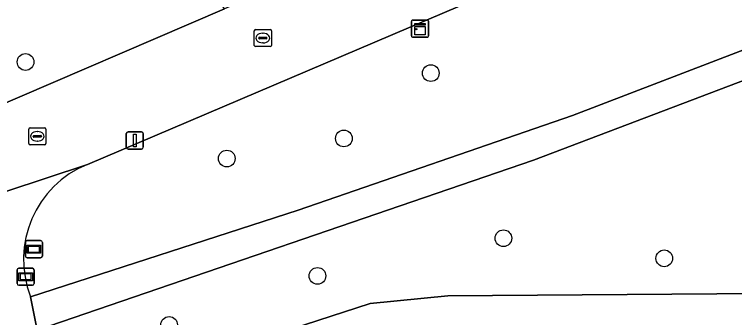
# Model space of a CAD drawing. Extents: x 162026 to 163502, y 387295 to 388169.
# Drawn here: x 163010.3 to 163052.42, y 387430.88 to 387448.61 of the extents above; entities that cross this region are included whole.
import ezdxf

# ---------------------------------------------------------------- set-up
doc = ezdxf.new("R2010")
doc.units = 0
for name, color, linetype in [('IMGEO_Boom', 7, 'Continuous'), ('IMGEO_Groenvoorziening', 7, 'Continuous'), ('IMGEO_Kast', 7, 'Continuous'), ('IMGEO_Kolk', 7, 'Continuous'), ('IMGEO_Lichtmast', 7, 'Continuous'), ('IMGEO_Rijbaan_lokaal_open', 7, 'Continuous'), ('IMGEO_Straatnaambord', 7, 'Continuous'), ('IMGEO_Verklikker', 7, 'Continuous'), ('IMGEO_Voetpad_halfverhard', 7, 'Continuous')]:
    doc.layers.add(name, color=color, linetype=linetype)

msp = doc.modelspace()

# ---------------------------------------------------------------- linework, layer by layer
at = {"layer": 'IMGEO_Boom'}
for centre in [(163010.952, 387445.825), (163034.651, 387445.175), (163029.567, 387441.354), (163022.72, 387440.176), (163038.897, 387435.516), (163048.307, 387434.342), (163028.023, 387433.313), (163019.346, 387430.447)]:
    msp.add_circle(centre, 0.489, dxfattribs=at)
at = {"layer": 'IMGEO_Groenvoorziening'}
for points in [[(163080.336, 387458.937), (163079.193, 387461.251), (163051.021, 387453.764), (163038.346, 387449.971), (163014.567, 387439.838)], [(163011.245, 387432.097), (163026.893, 387437.151), (163042.931, 387442.705), (163078.809, 387456.471)], [(163079.814, 387454.958), (163040.659, 387440.079), (163011.638, 387430.146)], [(163008.501, 387442.896), (163022.592, 387448.938), (163022.198, 387449.541), (163021.551, 387450.219), (163020.776, 387450.747), (163019.909, 387451.102), (163017.964, 387451.214), (163016.176, 387451.073), (163000, 387448.033)], [(163012.68, 387425.722), (163031.105, 387431.697), (163035.64, 387432.152), (163077.591, 387432.468), (163079.631, 387426.201)], [(163077.591, 387432.468), (163035.64, 387432.152), (163031.105, 387431.697), (163012.68, 387425.722), (163018.613, 387400.539)]]:
    msp.add_lwpolyline(points, dxfattribs=at)
msp.add_arc((163016.829, 387434.284), 5.997, 112.1585, 201.3889, dxfattribs=at)
at = {"layer": 'IMGEO_Kast'}
for p, q in [((163033.521, 387447.353), (163033.521, 387448.194)), ((163033.521, 387448.194), (163033.521, 387447.353)), ((163033.596, 387448.278), (163034.437, 387448.278)), ((163034.437, 387448.278), (163033.596, 387448.278)), ((163034.521, 387448.203), (163034.521, 387447.362)), ((163034.521, 387447.362), (163034.521, 387448.203)), ((163034.446, 387447.278), (163033.605, 387447.278)), ((163033.605, 387447.278), (163034.446, 387447.278))]:
    msp.add_line(p, q, dxfattribs=at)
for points in [[(163033.716, 387448.068), (163034.316, 387448.068), (163034.316, 387447.983), (163033.716, 387447.983), (163033.716, 387448.068)], [(163033.716, 387447.893), (163034.316, 387447.893), (163034.316, 387447.404), (163033.716, 387447.404), (163033.716, 387447.893)]]:
    msp.add_lwpolyline(points, dxfattribs=at)
msp.add_circle((163033.8, 387447.742), 0.0377, dxfattribs=at)
for centre, start, end in [((163033.599, 387448.2), 92.4484, 184.2845), ((163033.599, 387448.2), 92.4484, 184.2845), ((163034.443, 387448.2), 2.4484, 94.2845), ((163034.443, 387448.2), 2.4484, 94.2845), ((163033.599, 387447.356), 182.4484, 274.2845), ((163033.599, 387447.356), 182.4484, 274.2845), ((163034.443, 387447.356), 272.4484, 4.2845), ((163034.443, 387447.356), 272.4484, 4.2845)]:
    msp.add_arc(centre, 0.0779, start, end, dxfattribs=at)
at = {"layer": 'IMGEO_Kolk'}
for p, q in [((163024.403, 387447.725), (163025.255, 387447.725)), ((163024.328, 387446.799), (163024.328, 387447.651)), ((163024.63, 387447.268), (163025.028, 387447.268)), ((163024.816, 387447.505), (163024.841, 387447.505)), ((163025.329, 387447.651), (163025.329, 387446.799)), ((163024.587, 387447.219), (163024.587, 387447.231)), ((163025.025, 387447.182), (163024.627, 387447.182)), ((163024.839, 387446.945), (163024.814, 387446.945)), ((163025.071, 387447.231), (163025.071, 387447.219)), ((163025.255, 387446.725), (163024.403, 387446.725)), ((163011.139, 387441.052), (163011.139, 387441.904)), ((163011.214, 387441.978), (163012.066, 387441.978)), ((163012.14, 387441.904), (163012.14, 387441.052)), ((163011.398, 387441.472), (163011.398, 387441.484)), ((163011.836, 387441.435), (163011.438, 387441.435)), ((163011.441, 387441.521), (163011.839, 387441.521)), ((163011.627, 387441.758), (163011.652, 387441.758)), ((163011.882, 387441.484), (163011.882, 387441.472)), ((163012.066, 387440.978), (163011.214, 387440.978)), ((163011.65, 387441.198), (163011.625, 387441.198))]:
    msp.add_line(p, q, dxfattribs=at)
for points in [[(163024.403, 387447.725), (163025.255, 387447.725)], [(163024.328, 387446.799), (163024.328, 387447.651)], [(163025.329, 387447.651), (163025.329, 387446.799)], [(163025.255, 387446.725), (163024.403, 387446.725)], [(163011.139, 387441.052), (163011.139, 387441.904)], [(163011.214, 387441.978), (163012.066, 387441.978)], [(163012.14, 387441.904), (163012.14, 387441.052)], [(163012.066, 387440.978), (163011.214, 387440.978)]]:
    msp.add_lwpolyline(points, dxfattribs=at)
for centre, radius, start, end in [((163024.405, 387447.649), 0.0765, 91.552, 178.448), ((163024.405, 387447.649), 0.0765, 91.552, 178.448), ((163025.253, 387447.649), 0.0765, 1.552, 88.448), ((163025.253, 387447.649), 0.0765, 1.552, 88.448), ((163024.627, 387447.228), 0.0403, 85.8775, 175.7526), ((163025.032, 387447.23), 0.0386, 1.7309, 96.639), ((163024.624, 387447.218), 0.0366, 178.938, 274.7102), ((163025.028, 387447.225), 0.043, 264.8664, 352.4533), ((163024.405, 387446.801), 0.0765, 181.552, 268.448), ((163024.405, 387446.801), 0.0765, 181.552, 268.448), ((163025.253, 387446.801), 0.0765, 271.552, 358.448), ((163025.253, 387446.801), 0.0765, 271.552, 358.448), ((163011.216, 387441.902), 0.0765, 91.552, 178.448), ((163011.216, 387441.902), 0.0765, 91.552, 178.448), ((163012.064, 387441.902), 0.0765, 1.552, 88.448), ((163012.064, 387441.902), 0.0765, 1.552, 88.448), ((163011.438, 387441.481), 0.0403, 85.8775, 175.7526), ((163011.435, 387441.471), 0.0366, 178.938, 274.7102), ((163011.839, 387441.478), 0.043, 264.8664, 352.4533), ((163011.843, 387441.483), 0.0386, 1.7309, 96.639), ((163011.216, 387441.054), 0.0765, 181.552, 268.448), ((163011.216, 387441.054), 0.0765, 181.552, 268.448), ((163012.064, 387441.054), 0.0765, 271.552, 358.448), ((163012.064, 387441.054), 0.0765, 271.552, 358.448)]:
    msp.add_arc(centre, radius, start, end, dxfattribs=at)
for centre, major_axis, ratio, start_param, end_param in [((163024.815, 387447.225), (-0.387, 0.002), 0.722429, 4.712389, 7.853982), ((163024.84, 387447.225), (-0.39, 0.002), 0.717154, 1.570796, 4.712389), ((163011.626, 387441.478), (-0.387, 0.002), 0.722429, 4.712389, 7.853982), ((163011.651, 387441.478), (-0.39, 0.002), 0.717154, 1.570796, 4.712389)]:
    msp.add_ellipse(centre, major_axis=major_axis, ratio=ratio, start_param=start_param, end_param=end_param, dxfattribs=at)
at = {"layer": 'IMGEO_Lichtmast'}
for p, q in [((163016.843, 387440.834), (163016.843, 387441.634)), ((163016.843, 387441.634), (163016.843, 387440.834)), ((163016.943, 387441.734), (163017.733, 387441.734)), ((163017.733, 387441.734), (163016.943, 387441.734)), ((163017.833, 387441.634), (163017.833, 387440.834)), ((163017.833, 387440.834), (163017.833, 387441.634)), ((163017.733, 387440.734), (163016.943, 387440.734)), ((163016.943, 387440.734), (163017.733, 387440.734))]:
    msp.add_line(p, q, dxfattribs=at)
msp.add_lwpolyline([(163017.263, 387441.609), (163017.413, 387441.609), (163017.413, 387440.859), (163017.263, 387440.859), (163017.263, 387441.609)], dxfattribs=at)
for centre, start, end in [((163016.943, 387441.634), 90, 180), ((163016.943, 387441.634), 90, 180), ((163017.733, 387441.634), 0, 90), ((163017.733, 387441.634), 360, 90), ((163016.943, 387440.834), 180, 270), ((163016.943, 387440.834), 180, 270), ((163017.733, 387440.834), 270, 0), ((163017.733, 387440.834), 270, 0)]:
    msp.add_arc(centre, 0.1, start, end, dxfattribs=at)
at = {"layer": 'IMGEO_Rijbaan_lokaal_open'}
for points in [[(162968.188, 387430.619), (162970.493, 387430.973), (162980.182, 387432.545), (163000, 387435.073), (163000.218, 387435.101), (163014.567, 387439.838), (163038.346, 387449.971), (163051.021, 387453.764), (163079.193, 387461.251), (163081.033, 387461.656), (163095.64, 387465.102), (163102.867, 387466.713), (163133.512, 387474.009)], [(163056.358, 387460.28), (163042.552, 387456.341), (163029.687, 387451.981), (163022.592, 387448.938), (163008.501, 387442.896), (163007.225, 387442.304), (163004.993, 387441.455), (163002.694, 387440.808), (163000.346, 387440.37), (163000, 387440.322), (162974.679, 387436.571), (162972.264, 387436.214), (162970.282, 387435.92), (162966.062, 387435.405)], [(163014.567, 387439.838), (163000.218, 387435.101)], [(163011.638, 387430.146), (163011.245, 387432.097)]]:
    msp.add_lwpolyline(points, dxfattribs=at)
msp.add_arc((163016.829, 387434.284), 5.997, 112.1585, 201.3889, dxfattribs=at)
at = {"layer": 'IMGEO_Straatnaambord'}
for p, q in [((163010.944, 387434.476), (163010.944, 387435.276)), ((163010.944, 387435.276), (163010.944, 387434.476)), ((163011.044, 387435.376), (163011.834, 387435.376)), ((163011.834, 387435.376), (163011.044, 387435.376)), ((163011.934, 387435.276), (163011.934, 387434.476)), ((163011.934, 387434.476), (163011.934, 387435.276)), ((163011.834, 387434.376), (163011.044, 387434.376)), ((163011.044, 387434.376), (163011.834, 387434.376))]:
    msp.add_line(p, q, dxfattribs=at)
for points in [[(163011.045, 387435.108), (163011.833, 387435.108), (163011.833, 387434.644), (163011.045, 387434.644), (163011.045, 387435.108)], [(163011.11, 387435.043), (163011.11, 387434.709), (163011.768, 387434.709), (163011.768, 387435.043), (163011.11, 387435.043)]]:
    msp.add_lwpolyline(points, dxfattribs=at)
for centre, start, end in [((163011.044, 387435.276), 90, 180), ((163011.044, 387435.276), 90, 180), ((163011.834, 387435.276), 0, 90), ((163011.834, 387435.276), 360, 90), ((163011.044, 387434.476), 180, 270), ((163011.044, 387434.476), 180, 270), ((163011.834, 387434.476), 270, 0), ((163011.834, 387434.476), 270, 0)]:
    msp.add_arc(centre, 0.1, start, end, dxfattribs=at)
at = {"layer": 'IMGEO_Verklikker'}
for p, q in [((163010.46, 387432.864), (163010.46, 387433.664)), ((163010.46, 387433.664), (163010.46, 387432.864)), ((163010.56, 387433.764), (163011.35, 387433.764)), ((163011.35, 387433.764), (163010.56, 387433.764)), ((163011.45, 387433.664), (163011.45, 387432.864)), ((163011.45, 387432.864), (163011.45, 387433.664)), ((163011.35, 387432.764), (163010.56, 387432.764)), ((163010.56, 387432.764), (163011.35, 387432.764))]:
    msp.add_line(p, q, dxfattribs=at)
for points in [[(163010.561, 387433.496), (163011.349, 387433.496), (163011.349, 387433.032), (163010.561, 387433.032), (163010.561, 387433.496)], [(163010.626, 387433.431), (163010.626, 387433.097), (163011.284, 387433.097), (163011.284, 387433.431), (163010.626, 387433.431)]]:
    msp.add_lwpolyline(points, dxfattribs=at)
for centre, start, end in [((163010.56, 387433.664), 90, 180), ((163010.56, 387433.664), 90, 180), ((163011.35, 387433.664), 0, 90), ((163011.35, 387433.664), 360, 90), ((163010.56, 387432.864), 180, 270), ((163010.56, 387432.864), 180, 270), ((163011.35, 387432.864), 270, 0), ((163011.35, 387432.864), 270, 0)]:
    msp.add_arc(centre, 0.1, start, end, dxfattribs=at)
at = {"layer": 'IMGEO_Voetpad_halfverhard'}
msp.add_lwpolyline([(163078.809, 387456.471), (163042.931, 387442.705), (163026.893, 387437.151), (163011.245, 387432.097), (163011.638, 387430.146), (163040.659, 387440.079), (163079.814, 387454.958)], dxfattribs=at)

doc.saveas('drawing.dxf')
